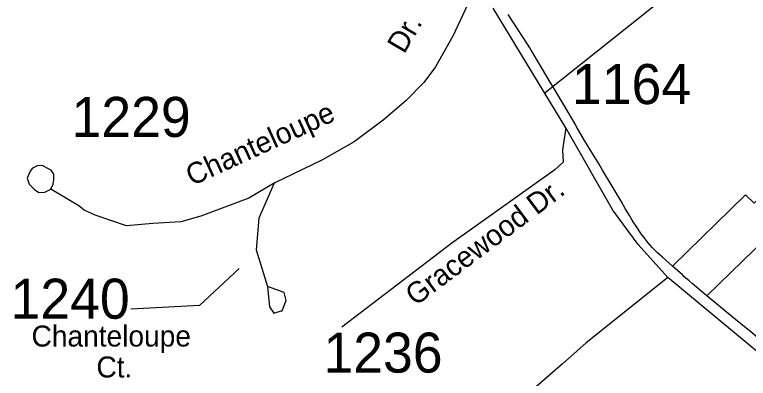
# Model space of a CAD drawing. Extents: x 884530 to 1028605, y 526725 to 653634.
# Drawn here: x 966734 to 969024, y 578797 to 579932 of the extents above; entities that cross this region are included whole.
import ezdxf

# ---------------------------------------------------------------- set-up
doc = ezdxf.new("R2010")
doc.units = 0
for name, color, linetype in [('Exist Boundary Political City Limit New', 7, 'Continuous'), ('Exist Road Non-System Type 51', 7, 'Continuous'), ('Exist Road Secondary Type 51 Attributed', 7, 'Continuous'), ('Exist Road Secondary Type 51 Label', 7, 'Continuous'), ('Exist Road Secondary Type 51 Number Label', 7, 'Continuous'), ('Map Preparation Boundary City Limit Buffer Line', 7, 'Continuous')]:
    doc.layers.add(name, color=color, linetype=linetype)

msp = doc.modelspace()

# ---------------------------------------------------------------- linework, layer by layer
at = {"layer": 'Exist Boundary Political City Limit New'}
for points in [[(968788.1, 579147.1), (968777.3, 579156.7), (968756.2, 579174.8), (968748.8, 579181.8), (968740.8, 579189.2), (968725.3, 579204.9), (968718.2, 579212.6), (968711.7, 579220.2), (968705.4, 579227.9), (968698.8, 579236.6), (968690.3, 579247.9), (968673.7, 579271.8), (968666.7, 579282.2), (968661.4, 579290.6), (968652.9, 579305.1), (968640.2, 579327.5), (968635, 579336.8), (968627.3, 579349.8), (968599, 579396.6), (968569.5, 579447.1), (968558.4, 579465.9), (968532.8, 579507.7), (968513.4, 579540), (968487.4, 579584.6), (968485.6, 579587.7), (968464.6, 579623.3), (968418.8, 579699.5), (968408.4, 579716.8), (968378.3, 579767.2), (968346.8, 579821.6), (968342.1, 579829.3), (968335.2, 579840.2), (968274.6, 579933.2)], [(968788.1, 579147.1), (969015.2, 579369.4), (969042.1, 579343.4), (969046.7, 579348.5), (969303.6, 579633.7), (969361.8, 579698.3), (969495.2, 579846.4), (969658.4, 579762.5), (969811.6, 579683.8), (969957.8, 579608.6), (969735.9, 579521.1), (969613.1, 579472.7), (969522.6, 579388.6), (969533.6, 579377.6)], [(969533.6, 579377.6), (969455.6, 579284.2), (969367.9, 579179.1), (969356.9, 579192.3), (969270.4, 579121.8), (969227.9, 579163.8), (969117.2, 579270.9), (968894.9, 579054.6)], [(968894.9, 579054.6), (968876.5, 579069.8), (968849.2, 579092.9), (968839.2, 579101.5), (968823.4, 579115.4), (968818.6, 579119.8), (968788.1, 579147.1)], [(968894.9, 579054.6), (968876.5, 579069.8), (968849.2, 579092.9), (968839.2, 579101.5), (968823.4, 579115.4), (968818.6, 579119.8), (968788.1, 579147.1)], [(969215.1, 578787.5), (969202.6, 578797.7), (969181.9, 578815.2), (969159.2, 578835.1), (969146.2, 578846.2), (969132.8, 578857.5), (969084.8, 578897), (969056, 578921.6), (969053.9, 578923.4), (969031, 578942.7), (969018.1, 578953.4), (968984.5, 578980.4), (968961.2, 578999.5), (968894.9, 579054.6)]]:
    msp.add_lwpolyline(points, dxfattribs=at)
at = {"layer": 'Exist Road Non-System Type 51'}
msp.add_line((968389.8, 579689.4), (968785.2, 580004.6), dxfattribs=at)
at = {"layer": 'Exist Road Secondary Type 51 Attributed'}
for points in [[(968177.1, 580026.7), (968102.6, 579867.6), (968047.9, 579769.3), (968011.5, 579720.7), (967955.3, 579662.9), (967884.4, 579603.1), (967793.7, 579535.2), (967692.5, 579478.4), (967543.6, 579406.5)], [(968454.7, 579579), (968227.8, 579953)], [(968454.7, 579579), (968444, 579510.2), (968446.1, 579471.8), (968419.8, 579447.6), (968098.9, 579219.3), (967755.7, 578956.8)], [(968773.1, 579112.3), (968680.2, 579215.3), (968601.5, 579322.4), (968454.7, 579579)], [(966789.2, 579453.1), (966781.8, 579443.4), (966773.2, 579422.3), (966778.9, 579402.9), (966796, 579386.3), (966809.6, 579377.3), (966828.4, 579378.5), (966846.6, 579388.1)], [(966846.6, 579388.1), (966854, 579403.5), (966856.3, 579417.2), (966855.7, 579434.8), (966847.8, 579447.4), (966835.8, 579453.6), (966821, 579461), (966804, 579460.5), (966789.2, 579453.1)], [(967543.6, 579406.5), (967465.2, 579359.1), (967315, 579303.8), (967252.9, 579285.6), (967165.6, 579279.9), (967083.4, 579273.6), (966984.9, 579306.1), (966950.4, 579322.1), (966934.3, 579335.6), (966895.9, 579358.5), (966868, 579375.6), (966846.6, 579388.1)], [(967543.6, 579406.5), (967496.3, 579297.1), (967487.7, 579197.9), (967523.1, 579084.1)], [(968773.1, 579112.3), (968517.2, 578907.2), (968443.9, 578842.7), (968347.2, 578757.7), (968306.2, 578690.3), (968244.7, 578529), (968210, 578477), (968062.6, 578408.3), (967939.5, 578347.7), (967879.4, 578314.7), (967820.8, 578252.1), (967793.9, 578198.2), (967709.8, 578019.8), (967625, 577918.8), (967576.9, 577879.5), (967318.2, 577662.3), (967255.6, 577611.8), (967139.5, 577537.9), (967046.6, 577453), (966963.8, 577309.6), (966899.2, 577047), (966844.7, 576782.3)], [(969149.1, 578803.7), (969085, 578852.5), (968773.1, 579112.3)], [(967523.1, 579084.1), (967529.6, 579020.5), (967542.7, 579000.9), (967565.5, 579007.5), (967568.7, 579007.5), (967573.3, 579019)], [(967573.3, 579019), (967581.7, 579040.1), (967575.2, 579064.5), (967523.1, 579084.1)]]:
    msp.add_lwpolyline(points, dxfattribs=at)
at = {"layer": 'Exist Road Secondary Type 51 Label'}
msp.add_lwpolyline([(967096.3, 579013.8), (967311.8, 579025), (967434.4, 579140.2)], dxfattribs=at)
at = {"layer": 'Map Preparation Boundary City Limit Buffer Line'}
for points in [[(968788.1, 579147.1), (968777.3, 579156.7), (968756.2, 579174.8), (968748.8, 579181.8), (968740.8, 579189.2), (968725.3, 579204.9), (968718.2, 579212.6), (968711.7, 579220.2), (968705.4, 579227.9), (968698.8, 579236.6), (968690.3, 579247.9), (968673.7, 579271.8), (968666.7, 579282.2), (968661.4, 579290.6), (968652.9, 579305.1), (968640.2, 579327.5), (968635, 579336.8), (968627.3, 579349.8), (968599, 579396.6), (968569.5, 579447.1), (968558.4, 579465.9), (968532.8, 579507.7), (968513.4, 579540), (968487.4, 579584.6), (968485.6, 579587.7), (968464.6, 579623.3), (968418.8, 579699.5), (968408.4, 579716.8), (968378.3, 579767.2), (968346.8, 579821.6), (968342.1, 579829.3), (968335.2, 579840.2), (968274.6, 579933.2)], [(968788.1, 579147.1), (969015.2, 579369.4), (969042.1, 579343.4), (969046.7, 579348.5), (969303.6, 579633.7), (969361.8, 579698.3), (969495.2, 579846.4), (969658.4, 579762.5), (969811.6, 579683.8), (969957.8, 579608.6), (969735.9, 579521.1), (969613.1, 579472.7), (969522.6, 579388.6), (969533.6, 579377.6)], [(969533.6, 579377.6), (969455.6, 579284.2), (969367.9, 579179.1), (969356.9, 579192.3), (969270.4, 579121.8), (969227.9, 579163.8), (969117.2, 579270.9), (968894.9, 579054.6)], [(968894.9, 579054.6), (968876.5, 579069.8), (968849.2, 579092.9), (968839.2, 579101.5), (968823.4, 579115.4), (968818.6, 579119.8), (968788.1, 579147.1)], [(968894.9, 579054.6), (968876.5, 579069.8), (968849.2, 579092.9), (968839.2, 579101.5), (968823.4, 579115.4), (968818.6, 579119.8), (968788.1, 579147.1)], [(969215.1, 578787.5), (969202.6, 578797.7), (969181.9, 578815.2), (969159.2, 578835.1), (969146.2, 578846.2), (969132.8, 578857.5), (969084.8, 578897), (969056, 578921.6), (969053.9, 578923.4), (969031, 578942.7), (969018.1, 578953.4), (968984.5, 578980.4), (968961.2, 578999.5), (968894.9, 579054.6)]]:
    msp.add_lwpolyline(points, dxfattribs=at)

# ---------------------------------------------------------------- texts
at = {"layer": 'Exist Road Secondary Type 51 Label'}
for s, height, rotation, p in [('Dr.', 65.62, 59.5139, (967949.7, 579807.5)), ('Chanteloupe', 65.617, 24.5886, (967287.2, 579396.7)), ('Gracewood Dr.', 65.617, 36.9124, (967985.2, 579020.7))]:
    msp.add_text(s, height=height, rotation=rotation, dxfattribs=at).set_placement(p)
for s, height, p in [('Chanteloupe', 65.617, (966786.6, 578896.2)), ('Ct.', 65.62, (966989.2, 578799.6))]:
    msp.add_text(s, height=height, dxfattribs=at).set_placement(p)
at = {"layer": 'Exist Road Secondary Type 51 Number Label'}
for s, p in [('1164', (968473.9, 579653.2)), ('1229', (966911.6, 579550.7)), ('1240', (966721.2, 578983.1)), ('1236', (967698, 578814.8))]:
    msp.add_text(s, height=125, dxfattribs=at).set_placement(p)

doc.saveas('drawing.dxf')
